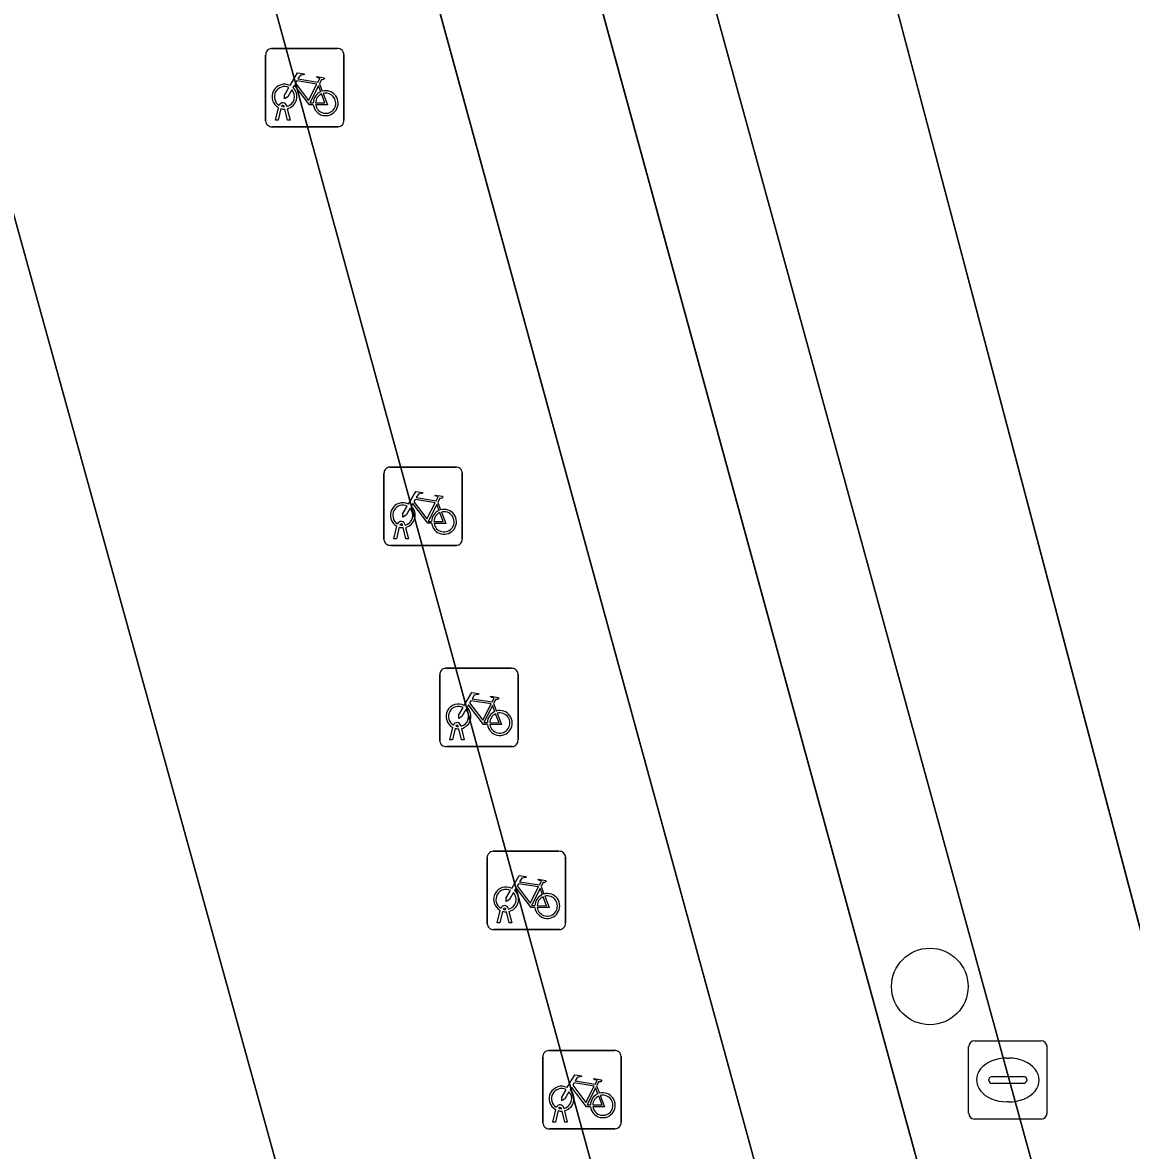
# Model space of a CAD drawing. Extents: x 162250 to 162661, y 380743 to 381606.
# Drawn here: x 162536.12 to 162550.29, y 381159.77 to 381174.18 of the extents above; entities that cross this region are included whole.
import ezdxf

# ---------------------------------------------------------------- set-up
doc = ezdxf.new("R2010")
doc.units = 0
for name, color, linetype in [('IMGEO_Berm_open', 7, 'Continuous'), ('IMGEO_Boom', 7, 'Continuous'), ('IMGEO_Erf', 7, 'Continuous'), ('IMGEO_Fietsenrek', 7, 'Continuous'), ('IMGEO_Fietspad_gesloten', 7, 'Continuous'), ('IMGEO_Kolk', 7, 'Continuous'), ('IMGEO_Pand', 7, 'Continuous'), ('IMGEO_Rijbaan_regionaal_gesloten', 7, 'Continuous'), ('IMGEO_Voetpad_open', 7, 'Continuous')]:
    doc.layers.add(name, color=color, linetype=linetype)

msp = doc.modelspace()

# ---------------------------------------------------------------- linework, layer by layer
at = {"layer": 'IMGEO_Berm_open'}
msp.add_lwpolyline([(162553.008, 381145.025), (162552.925, 381145.33), (162550.374, 381154.672), (162550.34, 381154.796), (162542.98, 381181.61), (162542.491, 381181.463), (162541.461, 381185.086), (162541.982, 381185.24), (162537.767, 381200.743), (162536.398, 381200.372), (162539.144, 381190.342), (162540.943, 381183.77), (162548.984, 381154.395), (162551.592, 381144.84), (162551.645, 381144.647), (162554.806, 381133.124), (162560.736, 381111.446), (162562.992, 381103.198), (162573.052, 381066.398), (162577.335, 381050.801)], dxfattribs=at)
at = {"layer": 'IMGEO_Boom'}
msp.add_circle((162547.712, 381161.866), 0.489, dxfattribs=at)
at = {"layer": 'IMGEO_Erf'}
msp.add_lwpolyline([(162533.844, 381179.534), (162540.468, 381155.608), (162532.204, 381153.32), (162523.763, 381150.983), (162524.401, 381148.684), (162541.131, 381151.917), (162542.456, 381152.078), (162545.286, 381152.678), (162537.55, 381180.925)], dxfattribs=at)
at = {"layer": 'IMGEO_Fietsenrek'}
for p, q in [((162539.3, 381173.85), (162540.141, 381173.85)), ((162540.141, 381173.85), (162539.3, 381173.85)), ((162539.225, 381172.925), (162539.225, 381173.766)), ((162539.225, 381173.766), (162539.225, 381172.925)), ((162540.225, 381173.775), (162540.225, 381172.934)), ((162540.225, 381172.934), (162540.225, 381173.775)), ((162539.912, 381173.399), (162539.948, 381173.304)), ((162539.463, 381173.106), (162539.462, 381173.11)), ((162539.494, 381173.117), (162539.495, 381173.11)), ((162539.352, 381172.934), (162539.391, 381173.094)), ((162539.421, 381173.082), (162539.386, 381172.934)), ((162539.504, 381172.934), (162539.47, 381173.076)), ((162539.502, 381173.08), (162539.537, 381172.934)), ((162540.15, 381172.85), (162539.309, 381172.85)), ((162539.309, 381172.85), (162540.15, 381172.85)), ((162539.386, 381172.934), (162539.352, 381172.934)), ((162539.537, 381172.934), (162539.504, 381172.934)), ((162540.812, 381168.502), (162541.653, 381168.502)), ((162541.653, 381168.502), (162540.812, 381168.502)), ((162540.737, 381167.577), (162540.737, 381168.418)), ((162540.737, 381168.418), (162540.737, 381167.577)), ((162541.737, 381168.427), (162541.737, 381167.586)), ((162541.737, 381167.586), (162541.737, 381168.427)), ((162541.424, 381168.051), (162541.46, 381167.956)), ((162541.006, 381167.769), (162541.007, 381167.762)), ((162540.864, 381167.586), (162540.903, 381167.746)), ((162540.933, 381167.734), (162540.898, 381167.586)), ((162540.975, 381167.758), (162540.974, 381167.762)), ((162541.016, 381167.586), (162540.982, 381167.728)), ((162541.014, 381167.732), (162541.049, 381167.586)), ((162541.662, 381167.502), (162540.821, 381167.502)), ((162540.821, 381167.502), (162541.662, 381167.502)), ((162540.898, 381167.586), (162540.864, 381167.586)), ((162541.049, 381167.586), (162541.016, 381167.586)), ((162541.525, 381165.931), (162542.366, 381165.931)), ((162542.366, 381165.931), (162541.525, 381165.931)), ((162541.45, 381165.006), (162541.45, 381165.847)), ((162541.45, 381165.847), (162541.45, 381165.006)), ((162542.45, 381165.856), (162542.45, 381165.015)), ((162542.45, 381165.015), (162542.45, 381165.856)), ((162542.137, 381165.48), (162542.173, 381165.385)), ((162541.577, 381165.015), (162541.616, 381165.175)), ((162541.688, 381165.187), (162541.687, 381165.191)), ((162541.719, 381165.198), (162541.72, 381165.191)), ((162541.646, 381165.163), (162541.611, 381165.015)), ((162541.729, 381165.015), (162541.695, 381165.157)), ((162541.727, 381165.161), (162541.762, 381165.015)), ((162542.375, 381164.931), (162541.534, 381164.931)), ((162541.534, 381164.931), (162542.375, 381164.931)), ((162541.611, 381165.015), (162541.577, 381165.015)), ((162541.762, 381165.015), (162541.729, 381165.015)), ((162542.132, 381163.593), (162542.973, 381163.593)), ((162542.973, 381163.593), (162542.132, 381163.593)), ((162542.057, 381162.668), (162542.057, 381163.509)), ((162542.057, 381163.509), (162542.057, 381162.668)), ((162543.057, 381163.518), (162543.057, 381162.677)), ((162543.057, 381162.677), (162543.057, 381163.518)), ((162542.744, 381163.142), (162542.78, 381163.047)), ((162542.184, 381162.677), (162542.223, 381162.837)), ((162542.253, 381162.825), (162542.218, 381162.677)), ((162542.295, 381162.849), (162542.294, 381162.853)), ((162542.336, 381162.677), (162542.302, 381162.819)), ((162542.326, 381162.86), (162542.327, 381162.853)), ((162542.334, 381162.823), (162542.369, 381162.677)), ((162542.982, 381162.593), (162542.141, 381162.593)), ((162542.141, 381162.593), (162542.982, 381162.593)), ((162542.218, 381162.677), (162542.184, 381162.677)), ((162542.369, 381162.677), (162542.336, 381162.677)), ((162542.842, 381161.047), (162543.683, 381161.047)), ((162543.683, 381161.047), (162542.842, 381161.047)), ((162542.767, 381160.122), (162542.767, 381160.963)), ((162542.767, 381160.963), (162542.767, 381160.122)), ((162543.767, 381160.972), (162543.767, 381160.131)), ((162543.767, 381160.131), (162543.767, 381160.972)), ((162543.454, 381160.596), (162543.49, 381160.501)), ((162542.894, 381160.131), (162542.933, 381160.291)), ((162542.963, 381160.279), (162542.928, 381160.131)), ((162543.005, 381160.303), (162543.004, 381160.307)), ((162543.046, 381160.131), (162543.012, 381160.273)), ((162543.036, 381160.314), (162543.037, 381160.307)), ((162543.044, 381160.277), (162543.079, 381160.131)), ((162542.928, 381160.131), (162542.894, 381160.131)), ((162543.079, 381160.131), (162543.046, 381160.131)), ((162543.692, 381160.047), (162542.851, 381160.047)), ((162542.851, 381160.047), (162543.692, 381160.047))]:
    msp.add_line(p, q, dxfattribs=at)
for points in [[(162539.538, 381173.376), (162539.633, 381173.54), (162539.719, 381173.526), (162539.721, 381173.517), (162539.665, 381173.506), (162539.638, 381173.461), (162539.894, 381173.42)], [(162539.881, 381173.395), (162539.624, 381173.436), (162539.607, 381173.407), (162539.774, 381173.187), (162539.881, 381173.395)], [(162539.894, 381173.42), (162539.919, 381173.469), (162539.913, 381173.473), (162539.89, 381173.477), (162539.878, 381173.484), (162539.877, 381173.487), (162539.879, 381173.492), (162539.974, 381173.477), (162539.976, 381173.467), (162539.966, 381173.454), (162539.954, 381173.448), (162539.94, 381173.454), (162539.912, 381173.399)], [(162539.559, 381173.324), (162539.507, 381173.234), (162539.467, 381173.209), (162539.468, 381173.256), (162539.523, 381173.35)], [(162539.834, 381173.132), (162539.784, 381173.132), (162539.593, 381173.383), (162539.574, 381173.351)], [(162539.929, 381173.297), (162539.899, 381173.374), (162539.79, 381173.156), (162539.833, 381173.156)], [(162539.863, 381173.156), (162539.983, 381173.155), (162539.939, 381173.269)], [(162539.959, 381173.276), (162540.014, 381173.131), (162539.864, 381173.131)], [(162541.05, 381168.028), (162541.145, 381168.192), (162541.231, 381168.178), (162541.233, 381168.169), (162541.177, 381168.158), (162541.15, 381168.113), (162541.406, 381168.072)], [(162541.393, 381168.047), (162541.136, 381168.088), (162541.119, 381168.059), (162541.286, 381167.839), (162541.393, 381168.047)], [(162541.406, 381168.072), (162541.431, 381168.121), (162541.425, 381168.125), (162541.402, 381168.129), (162541.39, 381168.136), (162541.389, 381168.139), (162541.391, 381168.144), (162541.486, 381168.129), (162541.488, 381168.119), (162541.478, 381168.106), (162541.466, 381168.1), (162541.452, 381168.106), (162541.424, 381168.051)], [(162541.071, 381167.976), (162541.019, 381167.886), (162540.979, 381167.861), (162540.98, 381167.908), (162541.035, 381168.002)], [(162541.346, 381167.784), (162541.296, 381167.784), (162541.105, 381168.035), (162541.086, 381168.003)], [(162541.441, 381167.949), (162541.411, 381168.026), (162541.302, 381167.808), (162541.345, 381167.808)], [(162541.375, 381167.808), (162541.495, 381167.807), (162541.451, 381167.921)], [(162541.471, 381167.928), (162541.526, 381167.783), (162541.376, 381167.783)], [(162541.763, 381165.457), (162541.858, 381165.621), (162541.944, 381165.607), (162541.946, 381165.598), (162541.89, 381165.587), (162541.863, 381165.542), (162542.119, 381165.501)], [(162542.059, 381165.213), (162542.009, 381165.213), (162541.818, 381165.464), (162541.799, 381165.432)], [(162542.106, 381165.476), (162541.849, 381165.517), (162541.832, 381165.488), (162541.999, 381165.268), (162542.106, 381165.476)], [(162542.119, 381165.501), (162542.144, 381165.55), (162542.138, 381165.554), (162542.115, 381165.558), (162542.103, 381165.565), (162542.102, 381165.568), (162542.104, 381165.573), (162542.199, 381165.558), (162542.201, 381165.548), (162542.191, 381165.535), (162542.179, 381165.529), (162542.165, 381165.535), (162542.137, 381165.48)], [(162541.784, 381165.405), (162541.732, 381165.315), (162541.692, 381165.29), (162541.693, 381165.337), (162541.748, 381165.431)], [(162542.154, 381165.378), (162542.124, 381165.455), (162542.015, 381165.237), (162542.058, 381165.237)], [(162542.088, 381165.237), (162542.208, 381165.236), (162542.164, 381165.35)], [(162542.184, 381165.357), (162542.239, 381165.212), (162542.089, 381165.212)], [(162542.37, 381163.119), (162542.465, 381163.283), (162542.551, 381163.269), (162542.553, 381163.26), (162542.497, 381163.249), (162542.47, 381163.204), (162542.726, 381163.163)], [(162542.713, 381163.138), (162542.456, 381163.179), (162542.439, 381163.15), (162542.606, 381162.93), (162542.713, 381163.138)], [(162542.726, 381163.163), (162542.751, 381163.212), (162542.745, 381163.216), (162542.722, 381163.22), (162542.71, 381163.227), (162542.709, 381163.23), (162542.711, 381163.235), (162542.806, 381163.22), (162542.808, 381163.21), (162542.798, 381163.197), (162542.786, 381163.191), (162542.772, 381163.197), (162542.744, 381163.142)], [(162542.391, 381163.067), (162542.339, 381162.977), (162542.299, 381162.952), (162542.3, 381162.999), (162542.355, 381163.093)], [(162542.666, 381162.875), (162542.616, 381162.875), (162542.425, 381163.126), (162542.406, 381163.094)], [(162542.761, 381163.04), (162542.731, 381163.117), (162542.622, 381162.899), (162542.665, 381162.899)], [(162542.695, 381162.899), (162542.815, 381162.898), (162542.771, 381163.012)], [(162542.791, 381163.019), (162542.846, 381162.874), (162542.696, 381162.874)], [(162543.08, 381160.573), (162543.175, 381160.737), (162543.261, 381160.723), (162543.263, 381160.714), (162543.207, 381160.703), (162543.18, 381160.658), (162543.436, 381160.617)], [(162543.376, 381160.329), (162543.326, 381160.329), (162543.135, 381160.58), (162543.116, 381160.548)], [(162543.423, 381160.592), (162543.166, 381160.633), (162543.149, 381160.604), (162543.316, 381160.384), (162543.423, 381160.592)], [(162543.471, 381160.494), (162543.441, 381160.571), (162543.332, 381160.353), (162543.375, 381160.353)], [(162543.436, 381160.617), (162543.461, 381160.666), (162543.455, 381160.67), (162543.432, 381160.674), (162543.42, 381160.681), (162543.419, 381160.684), (162543.421, 381160.689), (162543.516, 381160.674), (162543.518, 381160.664), (162543.508, 381160.651), (162543.496, 381160.645), (162543.482, 381160.651), (162543.454, 381160.596)], [(162543.101, 381160.521), (162543.049, 381160.431), (162543.009, 381160.406), (162543.01, 381160.453), (162543.065, 381160.547)], [(162543.405, 381160.353), (162543.525, 381160.352), (162543.481, 381160.466)], [(162543.501, 381160.473), (162543.556, 381160.328), (162543.406, 381160.328)]]:
    msp.add_lwpolyline(points, dxfattribs=at)
for centre, radius, start, end in [((162539.303, 381173.772), 0.0779, 92.4484, 184.2845), ((162539.303, 381173.772), 0.0779, 92.4484, 184.2845), ((162540.147, 381173.772), 0.0779, 2.4484, 94.2845), ((162540.147, 381173.772), 0.0779, 2.4484, 94.2845), ((162539.465, 381173.235), 0.159, 62.6766, 242.1369), ((162539.465, 381173.235), 0.129, 63.3192, 238.903), ((162539.465, 381173.235), 0.129, 283.6043, 43.4302), ((162539.465, 381173.235), 0.159, 283.5766, 46.6042), ((162539.992, 381173.151), 0.159, 113.3408, 178.3217), ((162539.992, 381173.151), 0.159, 187.0065, 105.7708), ((162539.992, 381173.151), 0.129, 113.923, 177.9556), ((162539.992, 381173.151), 0.129, 188.6715, 104.5883), ((162539.445, 381173.106), 0.0499, 12.8025, 158.6934), ((162539.445, 381173.106), 0.0174, 12.8025, 163.4502), ((162539.465, 381173.235), 0.129, 253.415, 269.0204), ((162539.465, 381173.235), 0.159, 253.9967, 271.7867), ((162539.303, 381172.928), 0.0779, 182.4484, 274.2845), ((162539.303, 381172.928), 0.0779, 182.4484, 274.2845), ((162540.147, 381172.928), 0.0779, 272.4484, 4.2845), ((162540.147, 381172.928), 0.0779, 272.4484, 4.2845), ((162540.815, 381168.424), 0.0779, 92.4484, 184.2845), ((162540.815, 381168.424), 0.0779, 92.4484, 184.2845), ((162541.659, 381168.424), 0.0779, 2.4484, 94.2845), ((162541.659, 381168.424), 0.0779, 2.4484, 94.2845), ((162540.977, 381167.887), 0.159, 62.6766, 242.1369), ((162540.977, 381167.887), 0.129, 63.3192, 238.903), ((162540.977, 381167.887), 0.129, 283.6043, 43.4302), ((162540.977, 381167.887), 0.159, 283.5766, 46.6042), ((162541.504, 381167.803), 0.159, 113.3408, 178.3217), ((162541.504, 381167.803), 0.159, 187.0065, 105.7708), ((162541.504, 381167.803), 0.129, 113.923, 177.9556), ((162541.504, 381167.803), 0.129, 188.6715, 104.5883), ((162540.957, 381167.758), 0.0499, 12.8025, 158.6934), ((162540.957, 381167.758), 0.0174, 12.8025, 163.4502), ((162540.977, 381167.887), 0.159, 253.9967, 271.7867), ((162540.977, 381167.887), 0.129, 253.415, 269.0204), ((162540.815, 381167.58), 0.0779, 182.4484, 274.2845), ((162540.815, 381167.58), 0.0779, 182.4484, 274.2845), ((162541.659, 381167.58), 0.0779, 272.4484, 4.2845), ((162541.659, 381167.58), 0.0779, 272.4484, 4.2845), ((162541.528, 381165.853), 0.0779, 92.4484, 184.2845), ((162541.528, 381165.853), 0.0779, 92.4484, 184.2845), ((162542.372, 381165.853), 0.0779, 2.4484, 94.2845), ((162542.372, 381165.853), 0.0779, 2.4484, 94.2845), ((162541.69, 381165.316), 0.159, 62.6766, 242.1369), ((162541.69, 381165.316), 0.129, 63.3192, 238.903), ((162541.69, 381165.316), 0.129, 283.6043, 43.4302), ((162541.69, 381165.316), 0.159, 283.5766, 46.6042), ((162542.217, 381165.232), 0.159, 113.3408, 178.3217), ((162542.217, 381165.232), 0.159, 187.0065, 105.7708), ((162542.217, 381165.232), 0.129, 113.923, 177.9556), ((162542.217, 381165.232), 0.129, 188.6715, 104.5883), ((162541.67, 381165.187), 0.0499, 12.8025, 158.6934), ((162541.67, 381165.187), 0.0174, 12.8025, 163.4502), ((162541.69, 381165.316), 0.129, 253.415, 269.0204), ((162541.69, 381165.316), 0.159, 253.9967, 271.7867), ((162541.528, 381165.009), 0.0779, 182.4484, 274.2845), ((162541.528, 381165.009), 0.0779, 182.4484, 274.2845), ((162542.372, 381165.009), 0.0779, 272.4484, 4.2845), ((162542.372, 381165.009), 0.0779, 272.4484, 4.2845), ((162542.135, 381163.515), 0.0779, 92.4484, 184.2845), ((162542.135, 381163.515), 0.0779, 92.4484, 184.2845), ((162542.979, 381163.515), 0.0779, 2.4484, 94.2845), ((162542.979, 381163.515), 0.0779, 2.4484, 94.2845), ((162542.297, 381162.978), 0.159, 62.6766, 242.1369), ((162542.297, 381162.978), 0.129, 63.3192, 238.903), ((162542.297, 381162.978), 0.129, 283.6043, 43.4302), ((162542.297, 381162.978), 0.159, 283.5766, 46.6042), ((162542.824, 381162.894), 0.159, 113.3408, 178.3217), ((162542.824, 381162.894), 0.159, 187.0065, 105.7708), ((162542.824, 381162.894), 0.129, 113.923, 177.9556), ((162542.824, 381162.894), 0.129, 188.6715, 104.5883), ((162542.277, 381162.849), 0.0499, 12.8025, 158.6934), ((162542.277, 381162.849), 0.0174, 12.8025, 163.4502), ((162542.297, 381162.978), 0.159, 253.9967, 271.7867), ((162542.297, 381162.978), 0.129, 253.415, 269.0204), ((162542.135, 381162.671), 0.0779, 182.4484, 274.2845), ((162542.135, 381162.671), 0.0779, 182.4484, 274.2845), ((162542.979, 381162.671), 0.0779, 272.4484, 4.2845), ((162542.979, 381162.671), 0.0779, 272.4484, 4.2845), ((162542.845, 381160.969), 0.0779, 92.4484, 184.2845), ((162542.845, 381160.969), 0.0779, 92.4484, 184.2845), ((162543.689, 381160.969), 0.0779, 2.4484, 94.2845), ((162543.689, 381160.969), 0.0779, 2.4484, 94.2845), ((162543.007, 381160.432), 0.159, 62.6766, 242.1369), ((162543.007, 381160.432), 0.129, 63.3192, 238.903), ((162543.007, 381160.432), 0.129, 283.6043, 43.4302), ((162543.007, 381160.432), 0.159, 283.5766, 46.6042), ((162543.534, 381160.348), 0.159, 113.3408, 178.3217), ((162543.534, 381160.348), 0.159, 187.0065, 105.7708), ((162543.534, 381160.348), 0.129, 113.923, 177.9556), ((162543.534, 381160.348), 0.129, 188.6715, 104.5883), ((162542.987, 381160.303), 0.0499, 12.8025, 158.6934), ((162543.007, 381160.432), 0.159, 253.9967, 271.7867), ((162542.987, 381160.303), 0.0174, 12.8025, 163.4502), ((162543.007, 381160.432), 0.129, 253.415, 269.0204), ((162543.689, 381160.125), 0.0779, 272.4484, 4.2845), ((162543.689, 381160.125), 0.0779, 272.4484, 4.2845), ((162542.845, 381160.125), 0.0779, 182.4484, 274.2845), ((162542.845, 381160.125), 0.0779, 182.4484, 274.2845)]:
    msp.add_arc(centre, radius, start, end, dxfattribs=at)
at = {"layer": 'IMGEO_Fietspad_gesloten'}
for points in [[(162508.721, 381294.058), (162520.721, 381250), (162524.95, 381234.475), (162526.439, 381228.987), (162532.158, 381208.274), (162537.019, 381190.487), (162538.98, 381183.33), (162547.107, 381153.663), (162547.143, 381153.533), (162549.695, 381144.216), (162549.852, 381143.643), (162552.836, 381132.744), (162558.72, 381111.249), (162561.27, 381101.934), (162571.085, 381066.091), (162575.392, 381050.363), (162582.804, 381023.355), (162585.413, 381013.87), (162586.64, 381009.407), (162588.336, 381003.241), (162600.985, 380956.955), (162611.456, 380918.623), (162619.54, 380889.111), (162626.231, 380864.638)], [(162611.747, 380924.889), (162608.338, 380937.386), (162606.977, 380942.372), (162603.154, 380956.316), (162590.219, 381003.716), (162588.433, 381010.254), (162587.309, 381014.367), (162584.526, 381024.553), (162577.335, 381050.801), (162573.052, 381066.398), (162562.992, 381103.198), (162560.736, 381111.446), (162554.806, 381133.124), (162551.645, 381144.647), (162551.592, 381144.84), (162548.984, 381154.395), (162540.943, 381183.77), (162539.144, 381190.342), (162536.398, 381200.372), (162535.609, 381203.223), (162535.353, 381204.147), (162534.863, 381206.056), (162528.007, 381231.163)]]:
    msp.add_lwpolyline(points, dxfattribs=at)
at = {"layer": 'IMGEO_Kolk'}
for p, q in [((162548.283, 381161.171), (162549.135, 381161.171)), ((162548.208, 381160.245), (162548.208, 381161.097)), ((162549.209, 381161.097), (162549.209, 381160.245)), ((162548.696, 381160.951), (162548.721, 381160.951)), ((162548.51, 381160.714), (162548.908, 381160.714)), ((162548.467, 381160.665), (162548.467, 381160.677)), ((162548.905, 381160.628), (162548.507, 381160.628)), ((162548.951, 381160.677), (162548.951, 381160.665)), ((162548.719, 381160.391), (162548.694, 381160.391)), ((162549.135, 381160.171), (162548.283, 381160.171))]:
    msp.add_line(p, q, dxfattribs=at)
for points in [[(162548.283, 381161.171), (162549.135, 381161.171)], [(162548.208, 381160.245), (162548.208, 381161.097)], [(162549.209, 381161.097), (162549.209, 381160.245)], [(162549.135, 381160.171), (162548.283, 381160.171)]]:
    msp.add_lwpolyline(points, dxfattribs=at)
for centre, radius, start, end in [((162548.285, 381161.095), 0.0765, 91.552, 178.448), ((162548.285, 381161.095), 0.0765, 91.552, 178.448), ((162549.133, 381161.095), 0.0765, 1.552, 88.448), ((162549.133, 381161.095), 0.0765, 1.552, 88.448), ((162548.507, 381160.674), 0.0403, 85.8775, 175.7526), ((162548.912, 381160.676), 0.0386, 1.7309, 96.639), ((162548.504, 381160.664), 0.0366, 178.938, 274.7102), ((162548.908, 381160.671), 0.043, 264.8664, 352.4533), ((162548.285, 381160.247), 0.0765, 181.552, 268.448), ((162548.285, 381160.247), 0.0765, 181.552, 268.448), ((162549.133, 381160.247), 0.0765, 271.552, 358.448), ((162549.133, 381160.247), 0.0765, 271.552, 358.448)]:
    msp.add_arc(centre, radius, start, end, dxfattribs=at)
for centre, major_axis, ratio, start_param, end_param in [((162548.695, 381160.671), (-0.387, 0.002), 0.722429, 4.712389, 7.853982), ((162548.72, 381160.671), (-0.39, 0.002), 0.717154, 1.570796, 4.712389)]:
    msp.add_ellipse(centre, major_axis=major_axis, ratio=ratio, start_param=start_param, end_param=end_param, dxfattribs=at)
at = {"layer": 'IMGEO_Pand'}
msp.add_lwpolyline([(162524.487, 381177.17), (162517.179, 381175.147), (162516.879, 381176.23), (162511.537, 381174.751), (162515.452, 381155.029), (162516.426, 381150.124), (162516.634, 381150.165), (162523.606, 381151.549), (162523.763, 381150.983), (162532.204, 381153.32), (162540.468, 381155.608), (162533.844, 381179.534), (162533.786, 381179.745), (162531.203, 381179.03)], close=True, dxfattribs=at)
at = {"layer": 'IMGEO_Rijbaan_regionaal_gesloten'}
for points in [[(162543.432, 381200.793), (162543.152, 381201.827), (162543.029, 381202.295), (162540.124, 381201.475), (162556.025, 381141.32), (162556.267, 381140.725), (162561.982, 381119.806), (162563.768, 381113.225), (162565.639, 381106.468), (162577.173, 381064.266), (162584.449, 381036.623), (162587.606, 381025.501), (162590.528, 381015.212), (162591.173, 381012.938), (162595.042, 380999.313), (162597.541, 380990.23), (162600.546, 380991.029), (162599.675, 380994.301)], [(162540.124, 381201.475), (162537.767, 381200.743), (162541.982, 381185.24), (162542.98, 381181.61), (162550.34, 381154.796), (162550.374, 381154.672), (162552.925, 381145.33), (162553.008, 381145.025)], [(162555.673, 381142.187), (162556.025, 381141.32), (162540.124, 381201.475)]]:
    msp.add_lwpolyline(points, dxfattribs=at)
at = {"layer": 'IMGEO_Voetpad_open'}
msp.add_lwpolyline([(162529.072, 381211.608), (162530.224, 381207.557), (162532.417, 381199.851), (162537.065, 381182.965), (162537.616, 381180.963), (162537.55, 381180.925), (162545.286, 381152.678), (162547.143, 381153.533), (162547.107, 381153.663), (162538.98, 381183.33), (162537.019, 381190.487), (162532.158, 381208.274)], dxfattribs=at)

doc.saveas('drawing.dxf')
